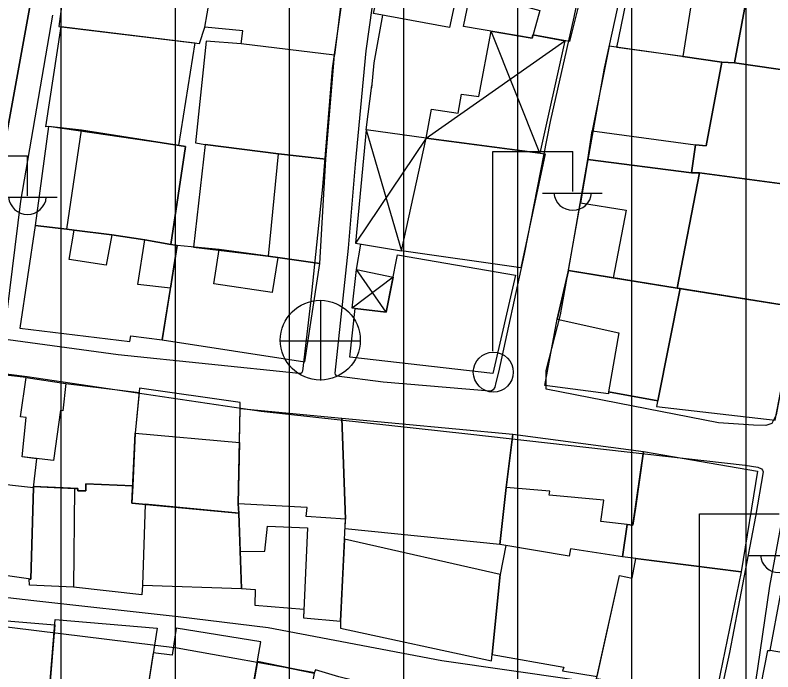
# Model space of a CAD drawing. Extents: x 417997 to 421451, y 4451742 to 4455216.
# Drawn here: x 419338.7 to 419405.1, y 4453230.3 to 4453287.9 of the extents above; entities that cross this region are included whole.
import ezdxf

# ---------------------------------------------------------------- set-up
doc = ezdxf.new("R2010")
doc.units = 0
for name, color, linetype in [('ADA', 7, 'Continuous'), ('B_Kapi', 7, 'Continuous'), ('B_Mesken', 7, 'Continuous'), ('B_Sundurma', 7, 'Continuous'), ('B_Teras', 7, 'Continuous'), ('PL_AYA_PARK_DINLENME', 7, 'Continuous'), ('PL_KON_MEV_350', 7, 'Continuous'), ('S_Elektrik_Diregi', 7, 'Continuous'), ('S_Rogar_Kapagi', 7, 'Continuous'), ('Sinir_Duvar_tek_tarafa_ait', 7, 'Continuous'), ('TR_ORTAYOGUNKONUT', 7, 'Continuous'), ('Yol_Sose', 7, 'Continuous')]:
    doc.layers.add(name, color=color, linetype=linetype)

msp = doc.modelspace()

# ---------------------------------------------------------------- linework, layer by layer
at = {"layer": 'ADA'}
msp.add_line((419334.483, 4453258.204), (419346.633, 4453325.029), dxfattribs=at)
msp.add_line((419334.483, 4453258.204), (419346.633, 4453325.029), dxfattribs=at)
at = {"layer": 'B_Kapi'}
msp.add_lwpolyline([(419369.973, 4453281.491), (419370.192, 4453283.702)], dxfattribs=at)
at = {"layer": 'B_Mesken'}
for points in [[(419370.129, 4453288.019), (419372.03, 4453296.431), (419371.497, 4453296.532), (419372.052, 4453298.997), (419372.444, 4453298.955), (419373.112, 4453303.04), (419373.997, 4453307.532), (419375.666, 4453307.196), (419379.128, 4453306.519), (419380.825, 4453306.154), (419380.05, 4453301.986), (419376.796, 4453286.794)], [(419383.942, 4453295.884), (419389.21, 4453295.132), (419388.548, 4453291.498), (419388.779, 4453291.432), (419387.319, 4453285.547), (419384.105, 4453286.148), (419384.026, 4453285.865), (419378.015, 4453286.874), (419380.031, 4453296.618)], [(419344.31, 4453295.835), (419343.768, 4453295.895), (419342.555, 4453286.888), (419354.887, 4453285.397), (419355.354, 4453286.806), (419356.182, 4453291.535), (419356.647, 4453294.292)], [(419391.463, 4453285.042), (419393.478, 4453294.861), (419398.759, 4453293.931), (419401.735, 4453293.406), (419403.561, 4453293.039), (419403.05, 4453290.603), (419401.77, 4453283.699), (419400.655, 4453283.756), (419397.223, 4453284.236)], [(419367.432, 4453290.283), (419366.705, 4453284.349), (419358.535, 4453285.371), (419358.688, 4453286.5), (419355.354, 4453286.806), (419356.182, 4453291.535), (419356.647, 4453294.292), (419363.938, 4453293.246), (419363.996, 4453293.652), (419367.847, 4453293.044)], [(419403.05, 4453290.603), (419401.77, 4453283.699), (419410.623, 4453282.406), (419412.338, 4453290.203), (419407.589, 4453290.824), (419407.362, 4453289.634)], [(419354.486, 4453285.445), (419353.059, 4453276.441), (419341.655, 4453278.114), (419341.438, 4453278.09), (419342.776, 4453286.862)], [(419358.535, 4453285.371), (419355.468, 4453285.595), (419354.526, 4453276.686), (419355.381, 4453276.539), (419361.811, 4453275.701), (419365.962, 4453275.248), (419366.705, 4453284.349)], [(419398.346, 4453276.503), (419399.294, 4453276.411), (419400.655, 4453283.756), (419390.768, 4453285.139), (419389.294, 4453277.715), (419388.921, 4453275.202), (419398, 4453274.043)], [(419409.218, 4453272.646), (419410.623, 4453282.406), (419401.77, 4453283.699), (419400.655, 4453283.756), (419399.294, 4453276.411), (419398.346, 4453276.503), (419398, 4453274.043), (419398.7, 4453274.04)], [(419343.272, 4453269.109), (419343.896, 4453269.025), (419347.194, 4453268.603), (419350.109, 4453268.158), (419352.386, 4453267.773), (419353.653, 4453276.348), (419344.547, 4453277.78), (419341.655, 4453278.114), (419340.497, 4453269.435)], [(419365.445, 4453266.101), (419365.962, 4453275.248), (419361.811, 4453275.701), (419355.381, 4453276.539), (419354.36, 4453267.538), (419360.924, 4453266.727), (419361.759, 4453266.614)], [(419372.588, 4453267.201), (419374.743, 4453277.083), (419385.188, 4453275.709), (419383.041, 4453265.704)], [(419387.223, 4453265.476), (419388.921, 4453275.202), (419398, 4453274.043), (419398.7, 4453274.04), (419396.745, 4453263.935), (419391.142, 4453264.842)], [(419396.745, 4453263.935), (419407.234, 4453262.271), (419409.218, 4453272.646), (419398.7, 4453274.04)], [(419340.497, 4453269.435), (419339.155, 4453260.424), (419348.775, 4453259.246), (419348.864, 4453259.762), (419351.63, 4453259.408), (419352.338, 4453263.928), (419352.925, 4453267.682), (419352.925, 4453267.682), (419352.386, 4453267.773), (419350.109, 4453268.158), (419347.194, 4453268.603), (419343.896, 4453269.025), (419343.272, 4453269.109), (419340.497, 4453269.435)], [(419361.759, 4453266.614), (419356.617, 4453267.31), (419352.925, 4453267.682), (419351.63, 4453259.408), (419364.128, 4453257.474), (419365.445, 4453266.101)], [(419372.24, 4453266.862), (419382.585, 4453265.082), (419380.576, 4453256.459), (419368.064, 4453257.877), (419368.533, 4453262.148), (419371.236, 4453261.827)], [(419385.156, 4453255.407), (419386.214, 4453261.217), (419387.223, 4453265.476), (419391.142, 4453264.842), (419396.745, 4453263.935), (419397.002, 4453263.894), (419395.041, 4453254.068), (419390.712, 4453254.841), (419390.711, 4453254.678)], [(419397.002, 4453263.894), (419394.941, 4453253.565), (419405.333, 4453252.365), (419406.322, 4453257.516), (419407.234, 4453262.271)], [(419339.699, 4453256.098), (419329.678, 4453257.254), (419329.042, 4453247.948), (419330.239, 4453247.763), (419336.443, 4453247.529), (419336.411, 4453246.883), (419340.331, 4453246.449), (419340.645, 4453248.982), (419339.351, 4453249.135), (419339.705, 4453252.597), (419339.209, 4453252.64)], [(419349.037, 4453246.593), (419344.94, 4453246.775), (419344.935, 4453246.152), (419344.225, 4453246.17), (419344.229, 4453246.359), (419340.333, 4453246.54), (419340.331, 4453246.449), (419340.645, 4453248.982), (419339.351, 4453249.135), (419339.705, 4453252.597), (419339.209, 4453252.64), (419339.699, 4453256.098), (419343.171, 4453255.579), (419349.604, 4453254.79), (419349.264, 4453251.224)], [(419349.264, 4453251.224), (419348.964, 4453245.092), (419358.331, 4453244.199), (419358.284, 4453245.011), (419358.388, 4453250.394), (419358.446, 4453253.371), (419358.451, 4453253.913), (419349.639, 4453255.152)], [(419358.284, 4453245.011), (419358.446, 4453253.371), (419367.351, 4453252.545), (419367.681, 4453243.683), (419364.248, 4453243.923), (419364.316, 4453244.699)], [(419367.351, 4453252.545), (419382.354, 4453251.139), (419381.754, 4453246.458), (419381.21, 4453241.461), (419367.64, 4453242.822), (419367.681, 4453243.683)], [(419381.754, 4453246.458), (419382.354, 4453251.139), (419393.804, 4453249.6), (419393.083, 4453244.649), (419392.865, 4453243.148), (419392.352, 4453243.209), (419391.941, 4453240.367), (419387.39, 4453241.062), (419387.289, 4453240.447), (419381.21, 4453241.461)], [(419393.804, 4453249.6), (419403.788, 4453247.884), (419402.358, 4453239.061), (419391.941, 4453240.367), (419392.352, 4453243.209), (419392.865, 4453243.148)], [(419336.411, 4453246.883), (419340.331, 4453246.449), (419340.12, 4453238.409), (419336.021, 4453239.009)], [(419349.884, 4453237.882), (419349.835, 4453237.034), (419343.855, 4453237.706), (419340.006, 4453237.897), (419339.971, 4453238.431), (419340.12, 4453238.409), (419340.331, 4453246.449), (419340.333, 4453246.54), (419343.941, 4453246.373), (419344.229, 4453246.359), (419344.225, 4453246.17), (419344.935, 4453246.152), (419344.94, 4453246.775), (419349.037, 4453246.593), (419348.964, 4453245.092), (419350.132, 4453244.98)], [(419350.132, 4453244.98), (419349.884, 4453237.882), (419358.568, 4453237.593), (419358.331, 4453244.199)], [(419358.568, 4453237.593), (419359.762, 4453237.497), (419359.724, 4453236.143), (419364.032, 4453235.792), (419363.996, 4453235.013), (419367.251, 4453234.731), (419367.681, 4453243.683), (419364.248, 4453243.923), (419364.316, 4453244.699), (419358.284, 4453245.011), (419358.331, 4453244.199), (419358.452, 4453240.849)], [(419367.251, 4453234.731), (419367.246, 4453234.108), (419380.474, 4453231.244), (419381.242, 4453238.825), (419367.596, 4453241.914)], [(419380.532, 4453231.817), (419386.799, 4453230.713), (419386.688, 4453230.389), (419389.719, 4453229.887), (419391.678, 4453238.725), (419392.79, 4453238.495), (419393.127, 4453240.219), (419391.941, 4453240.367), (419387.39, 4453241.062), (419387.289, 4453240.447), (419381.723, 4453241.376), (419381.242, 4453238.825)], [(419402.358, 4453239.061), (419400.096, 4453228.133), (419389.675, 4453229.692), (419391.678, 4453238.725), (419392.79, 4453238.495), (419393.127, 4453240.219)], [(419414.161, 4453228.246), (419413.441, 4453224.851), (419410.269, 4453225.312), (419410.221, 4453225.115), (419406.074, 4453225.765), (419403.495, 4453226.048), (419404.677, 4453232.17), (419404.88, 4453232.151), (419405.795, 4453237.026), (419413.759, 4453235.599), (419415.607, 4453235.3), (419415.607, 4453235.3), (419415.472, 4453234.642)], [(419332.76, 4453235.208), (419342.211, 4453234.407), (419341.317, 4453223.409), (419331.9, 4453223.995)], [(419341.317, 4453223.409), (419342.25, 4453234.892), (419351.183, 4453234.11), (419349.356, 4453222.556)], [(419349.356, 4453222.556), (419352.927, 4453221.973), (419353.233, 4453222.97), (419358.401, 4453222.287), (419360.275, 4453232.92), (419352.836, 4453234.117), (419352.491, 4453231.741), (419350.841, 4453231.948)], [(419358.463, 4453222.636), (419358.869, 4453222.577), (419358.739, 4453221.644), (419361.938, 4453221.376), (419362.181, 4453222.903), (419365.254, 4453222.339), (419365.164, 4453221.271), (419367.479, 4453220.796), (419367.69, 4453221.741), (419369.617, 4453221.273), (419372.989, 4453220.665), (419373.259, 4453222.123), (419372.903, 4453222.186), (419372.96, 4453222.578), (419374.733, 4453222.178), (419375.374, 4453227.639), (419373.328, 4453228.321), (419367.106, 4453229.855), (419365.063, 4453230.453), (419364.939, 4453230.184), (419359.973, 4453231.203), (419359.112, 4453226.323)]]:
    msp.add_lwpolyline(points, close=True, dxfattribs=at)
at = {"layer": 'B_Sundurma'}
for p, q in [((419384.696, 4453275.774), (419380.457, 4453286.464)), ((419374.743, 4453277.083), (419386.884, 4453285.629)), ((419369.48, 4453277.828), (419372.588, 4453267.201)), ((419374.743, 4453277.083), (419368.57, 4453267.87)), ((419371.236, 4453261.827), (419368.648, 4453265.572)), ((419371.851, 4453264.909), (419368.258, 4453262.168))]:
    msp.add_line(p, q, dxfattribs=at)
for points in [[(419384.696, 4453275.774), (419374.743, 4453277.083), (419375.227, 4453279.626), (419377.547, 4453279.276), (419377.846, 4453280.941), (419379.352, 4453280.753), (419380.457, 4453286.464), (419384.026, 4453285.865), (419384.105, 4453286.148), (419386.884, 4453285.629)], [(419374.743, 4453277.083), (419369.48, 4453277.828), (419368.57, 4453267.87), (419372.588, 4453267.201)], [(419371.851, 4453264.909), (419371.236, 4453261.827), (419368.533, 4453262.148), (419368.258, 4453262.168), (419368.648, 4453265.572)]]:
    msp.add_lwpolyline(points, close=True, dxfattribs=at)
at = {"layer": 'B_Teras'}
for points in [[(419378.015, 4453286.874), (419380.031, 4453296.618), (419383.942, 4453295.884), (419382.549, 4453289.508), (419383.564, 4453289.237), (419383.414, 4453288.633), (419384.697, 4453288.293), (419384.026, 4453285.865)], [(419398.759, 4453293.931), (419397.223, 4453284.236), (419400.655, 4453283.756), (419401.77, 4453283.699), (419403.05, 4453290.603), (419403.561, 4453293.039), (419401.735, 4453293.406)], [(419352.386, 4453267.773), (419350.109, 4453268.158), (419347.194, 4453268.603), (419343.896, 4453269.025), (419343.272, 4453269.109), (419344.547, 4453277.78), (419353.653, 4453276.348)], [(419389.294, 4453277.715), (419398.346, 4453276.503), (419398, 4453274.043), (419388.921, 4453275.202)], [(419361.811, 4453275.701), (419355.381, 4453276.539), (419354.36, 4453267.538), (419356.617, 4453267.31), (419360.924, 4453266.727)], [(419388.921, 4453275.202), (419388.266, 4453271.414), (419392.281, 4453270.772), (419391.142, 4453264.842), (419396.745, 4453263.935), (419398.7, 4453274.04), (419398, 4453274.043)], [(419343.46, 4453266.448), (419343.896, 4453269.025), (419347.194, 4453268.603), (419346.703, 4453265.962)], [(419352.925, 4453267.682), (419352.338, 4453263.928), (419349.472, 4453264.252), (419350.109, 4453268.158)], [(419356.158, 4453264.313), (419356.617, 4453267.31), (419361.759, 4453266.614), (419361.259, 4453263.556)], [(419396.745, 4453263.935), (419387.223, 4453265.476), (419386.214, 4453261.217), (419391.621, 4453260.02), (419390.712, 4453254.841), (419395.041, 4453254.068), (419397.002, 4453263.894)], [(419339.351, 4453249.135), (419339.705, 4453252.597), (419339.209, 4453252.64), (419339.699, 4453256.098), (419343.171, 4453255.579), (419342.913, 4453253.189), (419342.707, 4453253.226), (419342.082, 4453248.813)], [(419349.264, 4453251.224), (419358.388, 4453250.394), (419358.284, 4453245.011), (419358.331, 4453244.199), (419348.964, 4453245.092)], [(419381.754, 4453246.458), (419382.354, 4453251.139), (419393.804, 4453249.6), (419392.865, 4453243.148), (419390.046, 4453243.485), (419390.32, 4453245.351), (419385.531, 4453245.781), (419385.57, 4453246.123)], [(419343.941, 4453246.373), (419343.855, 4453237.706), (419340.006, 4453237.897), (419339.971, 4453238.431), (419340.12, 4453238.409), (419340.331, 4453246.449), (419340.333, 4453246.54)], [(419358.452, 4453240.849), (419360.623, 4453240.878), (419360.858, 4453243.071), (419364.359, 4453242.922), (419363.996, 4453235.013), (419367.251, 4453234.731), (419367.681, 4453243.683), (419364.248, 4453243.923), (419364.316, 4453244.699), (419358.284, 4453245.011), (419358.331, 4453244.199)], [(419404.88, 4453232.151), (419405.795, 4453237.026), (419413.759, 4453235.599), (419415.607, 4453235.3), (419414.161, 4453228.246), (419411.369, 4453228.658), (419411.748, 4453230.964)], [(419359.973, 4453231.203), (419364.939, 4453230.184), (419364.061, 4453225.472), (419359.112, 4453226.323)]]:
    msp.add_lwpolyline(points, close=True, dxfattribs=at)
at = {"layer": 'PL_AYA_PARK_DINLENME'}
msp.add_lwpolyline([(419309.63, 4453264.279), (419316.258, 4453331.104), (419346.633, 4453325.029), (419334.483, 4453258.204)], close=True, dxfattribs=at)
msp.add_lwpolyline([(419309.63, 4453264.279), (419316.258, 4453331.104), (419346.633, 4453325.029), (419334.483, 4453258.204)], close=True, dxfattribs=at)
at = {"layer": 'PL_KON_MEV_350'}
msp.add_lwpolyline([(419334.483, 4453258.204), (419346.633, 4453325.029), (419316.258, 4453331.104)], dxfattribs=at)
at = {"layer": 'S_Elektrik_Diregi'}
for p, q in [((419380.592, 4453258.403), (419380.592, 4453275.903)), ((419380.592, 4453275.903), (419387.592, 4453275.903)), ((419387.592, 4453272.403), (419387.592, 4453275.903)), ((419332.814, 4453275.542), (419339.814, 4453275.542)), ((419339.814, 4453272.042), (419339.814, 4453275.542)), ((419337.154, 4453271.902), (419342.404, 4453271.902)), ((419384.932, 4453272.263), (419390.182, 4453272.263)), ((419398.683, 4453226.632), (419398.683, 4453244.132)), ((419398.683, 4453244.132), (419405.683, 4453244.132)), ((419403.023, 4453240.492), (419408.273, 4453240.492))]:
    msp.add_line(p, q, dxfattribs=at)
msp.add_circle((419380.628, 4453256.568), 1.75, dxfattribs=at)
for centre in [(419339.815, 4453272.055), (419387.592, 4453272.416), (419405.683, 4453240.645)]:
    msp.add_arc(centre, 1.658, 184.83843, 355.14641, dxfattribs=at)
at = {"layer": 'S_Rogar_Kapagi'}
for p, q in [((419365.522, 4453255.846), (419365.522, 4453262.846)), ((419361.952, 4453259.311), (419368.952, 4453259.311))]:
    msp.add_line(p, q, dxfattribs=at)
msp.add_circle((419365.469, 4453259.375), 3.5, dxfattribs=at)
at = {"layer": 'Sinir_Duvar_tek_tarafa_ait'}
for points in [[(419370.192, 4453283.702), (419370.941, 4453287.87)], [(419369.48, 4453277.828), (419370, 4453281.695)], [(419368.648, 4453265.572), (419369.017, 4453267.795)]]:
    msp.add_lwpolyline(points, dxfattribs=at)
at = {"layer": 'TR_ORTAYOGUNKONUT'}
for p, q in [((419352.78, 4453222.97), (419352.78, 4453416.04)), ((419352.78, 4453222.97), (419352.78, 4453416.04)), ((419362.78, 4453221.336), (419362.78, 4453413.87)), ((419362.78, 4453221.336), (419362.78, 4453413.87)), ((419372.78, 4453219.703), (419372.78, 4453411.699)), ((419372.78, 4453219.703), (419372.78, 4453411.699)), ((419382.78, 4453218.07), (419382.78, 4453409.681)), ((419382.78, 4453218.07), (419382.78, 4453409.681)), ((419392.78, 4453216.436), (419392.78, 4453408.655)), ((419392.78, 4453216.436), (419392.78, 4453408.655)), ((419402.78, 4453214.803), (419402.78, 4453408.816)), ((419402.78, 4453214.803), (419402.78, 4453408.816)), ((419342.78, 4453224.603), (419342.78, 4453303.837)), ((419342.78, 4453224.603), (419342.78, 4453303.837))]:
    msp.add_line(p, q, dxfattribs=at)
at = {"layer": 'Yol_Sose'}
for points in [[(419390.385, 4453283.209), (419393.514, 4453297.666), (419396.691, 4453312.866), (419399.193, 4453325.671), (419401.274, 4453336.118)], [(419375.827, 4453324.78), (419374.179, 4453320.038), (419372.993, 4453316.5), (419371.453, 4453310.662), (419369.916, 4453303.882), (419367.584, 4453290.79), (419366.509, 4453283.19), (419365.668, 4453272.829), (419364.604, 4453262.653), (419363.916, 4453256.664), (419363.892, 4453256.588), (419363.845, 4453256.509), (419363.768, 4453256.45), (419363.584, 4453256.44), (419347.764, 4453258.094), (419338.119, 4453259.391), (419337.971, 4453259.434), (419337.859, 4453259.524), (419337.782, 4453259.708), (419339.239, 4453271.563), (419342.03, 4453287.874)], [(419390.031, 4453298.97), (419387.687, 4453287.705), (419385.621, 4453278.538), (419383.333, 4453266.925), (419381.096, 4453256.581), (419380.852, 4453255.66), (419380.761, 4453255.241), (419380.616, 4453255.018), (419380.477, 4453254.927), (419380.302, 4453254.903), (419370.966, 4453255.694), (419366.927, 4453256.223), (419366.8, 4453256.351), (419366.777, 4453256.476), (419367.934, 4453267.451), (419368.557, 4453274.813), (419369.476, 4453284.757), (419370.582, 4453292.473), (419371.896, 4453299.791), (419373.462, 4453307.255), (419375.525, 4453314.272), (419377.959, 4453321.092)], [(419409.529, 4453274.942), (419405.414, 4453252.839), (419405.166, 4453252.354), (419405.028, 4453252.058), (419404.511, 4453251.901), (419403.426, 4453251.914), (419400.361, 4453252.138), (419385.269, 4453255.074), (419385.255, 4453256.699), (419386.516, 4453261.586), (419390.385, 4453283.209)], [(419393.416, 4453228.762), (419376.12, 4453231.263), (419360.905, 4453234.146), (419353.009, 4453235.122), (419340.365, 4453236.529), (419324.173, 4453238.378), (419314.636, 4453239.437), (419312.777, 4453239.707), (419312.753, 4453239.75), (419312.492, 4453239.919), (419312.243, 4453240.187), (419310.708, 4453244.36), (419310.316, 4453246.471), (419309.366, 4453254.332), (419308.668, 4453259.091), (419308.674, 4453259.164), (419308.802, 4453259.287), (419308.921, 4453259.357), (419328.751, 4453257.598), (419339.798, 4453256.179)], [(419339.798, 4453256.179), (419360.289, 4453253.15), (419378.386, 4453251.151), (419402.7, 4453248.419)], [(419402.7, 4453248.419), (419403.818, 4453248.241), (419404.116, 4453248.079), (419404.213, 4453247.976), (419404.27, 4453247.831), (419403.598, 4453243.907), (419401.331, 4453231.997), (419400.478, 4453228.094)], [(419422.921, 4453203.468), (419423.578, 4453210.738), (419424.123, 4453222.672), (419424.566, 4453231.46), (419425.836, 4453243.809), (419425.855, 4453244.068), (419425.806, 4453244.204), (419425.724, 4453244.315), (419425.627, 4453244.358), (419410.605, 4453246.418), (419406.799, 4453247.011), (419406.602, 4453246.933), (419406.506, 4453246.817), (419404.832, 4453237.799)], [(419404.832, 4453237.799), (419403.778, 4453230.579), (419402.904, 4453224.892), (419402.513, 4453222.922)], [(419317.953, 4453227.72), (419315.044, 4453233.445), (419314.998, 4453233.75), (419315.033, 4453234.026), (419315.119, 4453234.318), (419316.907, 4453236.359), (419317.164, 4453236.492), (419317.435, 4453236.588), (419317.608, 4453236.58), (419336.535, 4453234.4), (419352.934, 4453232.386), (419364.993, 4453230.243)]]:
    msp.add_lwpolyline(points, dxfattribs=at)

doc.saveas('drawing.dxf')
